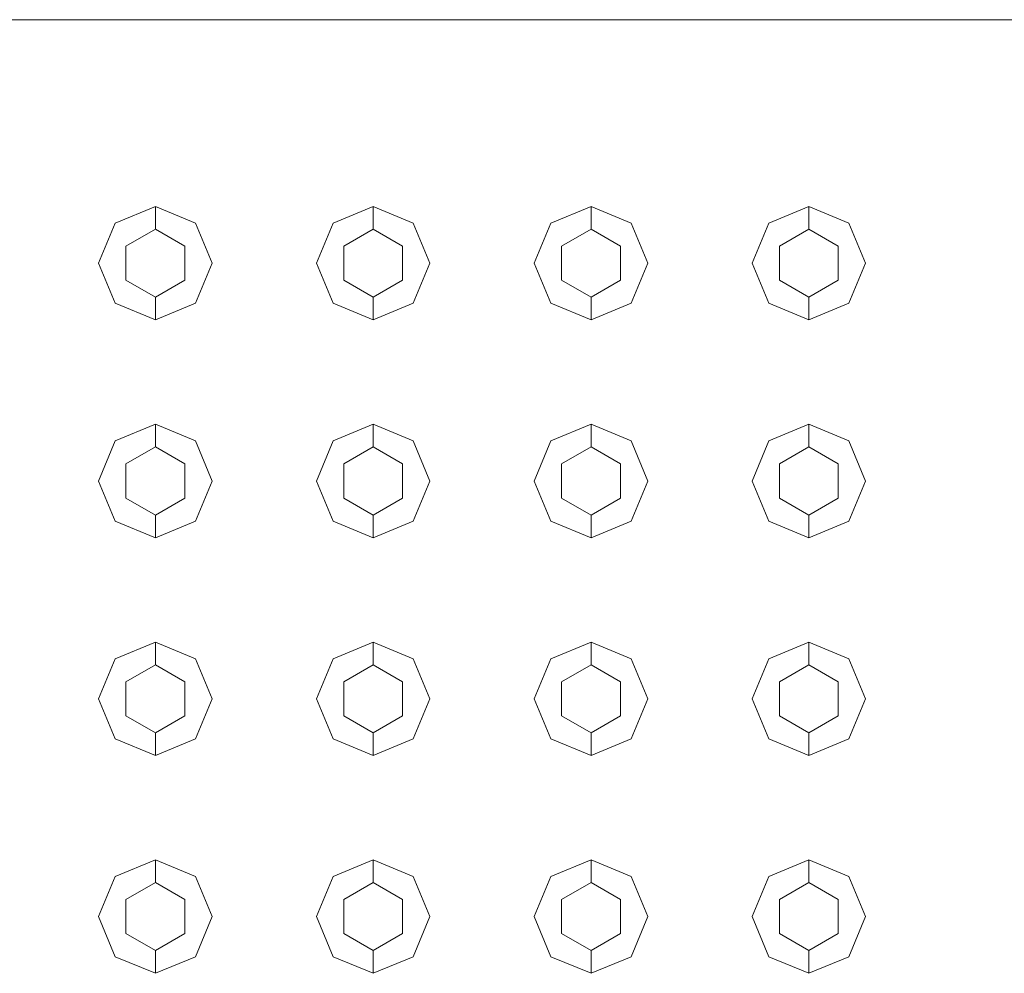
# Model space of a CAD drawing. Header units: millimetres. Extents: x 2 to 902, y -447 to 199.
# Tile 525 of 656: x 24.911 to 25.345, y 152.26 to 152.68. Entities that reach past the tile are written whole.
import ezdxf

# ---------------------------------------------------------------- set-up
doc = ezdxf.new("R2010")
doc.units = ezdxf.units.MM
doc.header["$MEASUREMENT"] = 0
for name, color, linetype, lineweight in [('IFC-Elemento construtivo genérico-Contorno', 253, 'Continuous', 5), ('IFC-Escada-Contorno', 32, 'Continuous', 5), ('IFC-Lance de escada-Contorno', 32, 'Continuous', 5)]:
    doc.layers.add(name, color=color, linetype=linetype, lineweight=lineweight)

msp = doc.modelspace()

# ---------------------------------------------------------------- linework, layer by layer
at = {"layer": 'IFC-Elemento construtivo genérico-Contorno', "color": 7, "lineweight": 5}
for p, q in [((24.95301, 152.59044), (24.97069, 152.59776)), ((24.95301, 152.59044), (24.97069, 152.59776)), ((24.97069, 152.58776), (24.97069, 152.59776)), ((24.97069, 152.59776), (24.98836, 152.59044)), ((24.97069, 152.58776), (24.97069, 152.59776)), ((24.97069, 152.59776), (24.98836, 152.59044)), ((25.04901, 152.59044), (25.06669, 152.59776)), ((25.04901, 152.59044), (25.06669, 152.59776)), ((25.06669, 152.58776), (25.06669, 152.59776)), ((25.06669, 152.59776), (25.08436, 152.59044)), ((25.06669, 152.58776), (25.06669, 152.59776)), ((25.06669, 152.59776), (25.08436, 152.59044)), ((25.14501, 152.59044), (25.16269, 152.59776)), ((25.14501, 152.59044), (25.16269, 152.59776)), ((25.16269, 152.58776), (25.16269, 152.59776)), ((25.16269, 152.59776), (25.18036, 152.59044)), ((25.16269, 152.58776), (25.16269, 152.59776)), ((25.16269, 152.59776), (25.18036, 152.59044)), ((25.24101, 152.59044), (25.25869, 152.59776)), ((25.24101, 152.59044), (25.25869, 152.59776)), ((25.25869, 152.58776), (25.25869, 152.59776)), ((25.25869, 152.59776), (25.27636, 152.59044)), ((25.25869, 152.58776), (25.25869, 152.59776)), ((25.25869, 152.59776), (25.27636, 152.59044)), ((24.94569, 152.57276), (24.95301, 152.59044)), ((24.94569, 152.57276), (24.95301, 152.59044)), ((24.9577, 152.58026), (24.97069, 152.58776)), ((24.9577, 152.58026), (24.97069, 152.58776)), ((24.97069, 152.58776), (24.98368, 152.58026)), ((24.97069, 152.58776), (24.98368, 152.58026)), ((24.98836, 152.59044), (24.99569, 152.57276)), ((24.98836, 152.59044), (24.99569, 152.57276)), ((25.04169, 152.57276), (25.04901, 152.59044)), ((25.04169, 152.57276), (25.04901, 152.59044)), ((25.0537, 152.58026), (25.06669, 152.58776)), ((25.0537, 152.58026), (25.06669, 152.58776)), ((25.06669, 152.58776), (25.07967, 152.58026)), ((25.06669, 152.58776), (25.07967, 152.58026)), ((25.08436, 152.59044), (25.09169, 152.57276)), ((25.08436, 152.59044), (25.09169, 152.57276)), ((25.13769, 152.57276), (25.14501, 152.59044)), ((25.13769, 152.57276), (25.14501, 152.59044)), ((25.14969, 152.58026), (25.16269, 152.58776)), ((25.14969, 152.58026), (25.16269, 152.58776)), ((25.16269, 152.58776), (25.17568, 152.58026)), ((25.16269, 152.58776), (25.17568, 152.58026)), ((25.18036, 152.59044), (25.18769, 152.57276)), ((25.18036, 152.59044), (25.18769, 152.57276)), ((25.23369, 152.57276), (25.24101, 152.59044)), ((25.23369, 152.57276), (25.24101, 152.59044)), ((25.2457, 152.58026), (25.25869, 152.58776)), ((25.2457, 152.58026), (25.25869, 152.58776)), ((25.25869, 152.58776), (25.27168, 152.58026)), ((25.25869, 152.58776), (25.27168, 152.58026)), ((25.27636, 152.59044), (25.28369, 152.57276)), ((25.27636, 152.59044), (25.28369, 152.57276)), ((24.9577, 152.56526), (24.9577, 152.58026)), ((24.9577, 152.56526), (24.9577, 152.58026)), ((24.98368, 152.56526), (24.98368, 152.58026)), ((24.98368, 152.56526), (24.98368, 152.58026)), ((25.0537, 152.56526), (25.0537, 152.58026)), ((25.0537, 152.56526), (25.0537, 152.58026)), ((25.07967, 152.56526), (25.07967, 152.58026)), ((25.07967, 152.56526), (25.07967, 152.58026)), ((25.14969, 152.56526), (25.14969, 152.58026)), ((25.14969, 152.56526), (25.14969, 152.58026)), ((25.17568, 152.56526), (25.17568, 152.58026)), ((25.17568, 152.56526), (25.17568, 152.58026)), ((25.2457, 152.56526), (25.2457, 152.58026)), ((25.2457, 152.56526), (25.2457, 152.58026)), ((25.27168, 152.56526), (25.27168, 152.58026)), ((25.27168, 152.56526), (25.27168, 152.58026)), ((24.94569, 152.57276), (24.95301, 152.55508)), ((24.94569, 152.57276), (24.95301, 152.55508)), ((24.98836, 152.55508), (24.99569, 152.57276)), ((24.98836, 152.55508), (24.99569, 152.57276)), ((25.04169, 152.57276), (25.04901, 152.55508)), ((25.04169, 152.57276), (25.04901, 152.55508)), ((25.08436, 152.55508), (25.09169, 152.57276)), ((25.08436, 152.55508), (25.09169, 152.57276)), ((25.13769, 152.57276), (25.14501, 152.55508)), ((25.13769, 152.57276), (25.14501, 152.55508)), ((25.18036, 152.55508), (25.18769, 152.57276)), ((25.18036, 152.55508), (25.18769, 152.57276)), ((25.23369, 152.57276), (25.24101, 152.55508)), ((25.23369, 152.57276), (25.24101, 152.55508)), ((25.27636, 152.55508), (25.28369, 152.57276)), ((25.27636, 152.55508), (25.28369, 152.57276)), ((24.9577, 152.56526), (24.97069, 152.55776)), ((24.9577, 152.56526), (24.97069, 152.55776)), ((24.97069, 152.55776), (24.98368, 152.56526)), ((24.97069, 152.55776), (24.98368, 152.56526)), ((25.0537, 152.56526), (25.06669, 152.55776)), ((25.0537, 152.56526), (25.06669, 152.55776)), ((25.06669, 152.55776), (25.07967, 152.56526)), ((25.06669, 152.55776), (25.07967, 152.56526)), ((25.14969, 152.56526), (25.16269, 152.55776)), ((25.14969, 152.56526), (25.16269, 152.55776)), ((25.16269, 152.55776), (25.17568, 152.56526)), ((25.16269, 152.55776), (25.17568, 152.56526)), ((25.2457, 152.56526), (25.25869, 152.55776)), ((25.2457, 152.56526), (25.25869, 152.55776)), ((25.25869, 152.55776), (25.27168, 152.56526)), ((25.25869, 152.55776), (25.27168, 152.56526)), ((24.97069, 152.54776), (24.97069, 152.55776)), ((24.97069, 152.54776), (24.97069, 152.55776)), ((25.06669, 152.54776), (25.06669, 152.55776)), ((25.06669, 152.54776), (25.06669, 152.55776)), ((25.16269, 152.54776), (25.16269, 152.55776)), ((25.16269, 152.54776), (25.16269, 152.55776)), ((25.25869, 152.54776), (25.25869, 152.55776)), ((25.25869, 152.54776), (25.25869, 152.55776)), ((24.95301, 152.55508), (24.97069, 152.54776)), ((24.95301, 152.55508), (24.97069, 152.54776)), ((24.97069, 152.54776), (24.98836, 152.55508)), ((24.97069, 152.54776), (24.98836, 152.55508)), ((25.04901, 152.55508), (25.06669, 152.54776)), ((25.04901, 152.55508), (25.06669, 152.54776)), ((25.06669, 152.54776), (25.08436, 152.55508)), ((25.06669, 152.54776), (25.08436, 152.55508)), ((25.14501, 152.55508), (25.16269, 152.54776)), ((25.14501, 152.55508), (25.16269, 152.54776)), ((25.16269, 152.54776), (25.18036, 152.55508)), ((25.16269, 152.54776), (25.18036, 152.55508)), ((25.24101, 152.55508), (25.25869, 152.54776)), ((25.24101, 152.55508), (25.25869, 152.54776)), ((25.25869, 152.54776), (25.27636, 152.55508)), ((25.25869, 152.54776), (25.27636, 152.55508)), ((24.95301, 152.49444), (24.97069, 152.50176)), ((24.95301, 152.49444), (24.97069, 152.50176)), ((24.97069, 152.49176), (24.97069, 152.50176)), ((24.97069, 152.50176), (24.98836, 152.49444)), ((24.97069, 152.49176), (24.97069, 152.50176)), ((24.97069, 152.50176), (24.98836, 152.49444)), ((25.04901, 152.49444), (25.06669, 152.50176)), ((25.04901, 152.49444), (25.06669, 152.50176)), ((25.06669, 152.49176), (25.06669, 152.50176)), ((25.06669, 152.50176), (25.08436, 152.49444)), ((25.06669, 152.49176), (25.06669, 152.50176)), ((25.06669, 152.50176), (25.08436, 152.49444)), ((25.14501, 152.49444), (25.16269, 152.50176)), ((25.14501, 152.49444), (25.16269, 152.50176)), ((25.16269, 152.49176), (25.16269, 152.50176)), ((25.16269, 152.50176), (25.18036, 152.49444)), ((25.16269, 152.49176), (25.16269, 152.50176)), ((25.16269, 152.50176), (25.18036, 152.49444)), ((25.24101, 152.49444), (25.25869, 152.50176)), ((25.24101, 152.49444), (25.25869, 152.50176)), ((25.25869, 152.49176), (25.25869, 152.50176)), ((25.25869, 152.50176), (25.27636, 152.49444)), ((25.25869, 152.49176), (25.25869, 152.50176)), ((25.25869, 152.50176), (25.27636, 152.49444)), ((24.94569, 152.47676), (24.95301, 152.49444)), ((24.94569, 152.47676), (24.95301, 152.49444)), ((24.9577, 152.48426), (24.97069, 152.49176)), ((24.9577, 152.48426), (24.97069, 152.49176)), ((24.97069, 152.49176), (24.98368, 152.48426)), ((24.97069, 152.49176), (24.98368, 152.48426)), ((24.98836, 152.49444), (24.99569, 152.47676)), ((24.98836, 152.49444), (24.99569, 152.47676)), ((25.04169, 152.47676), (25.04901, 152.49444)), ((25.04169, 152.47676), (25.04901, 152.49444)), ((25.0537, 152.48426), (25.06669, 152.49176)), ((25.0537, 152.48426), (25.06669, 152.49176)), ((25.06669, 152.49176), (25.07967, 152.48426)), ((25.06669, 152.49176), (25.07967, 152.48426)), ((25.08436, 152.49444), (25.09169, 152.47676)), ((25.08436, 152.49444), (25.09169, 152.47676)), ((25.13769, 152.47676), (25.14501, 152.49444)), ((25.13769, 152.47676), (25.14501, 152.49444)), ((25.14969, 152.48426), (25.16269, 152.49176)), ((25.14969, 152.48426), (25.16269, 152.49176)), ((25.16269, 152.49176), (25.17568, 152.48426)), ((25.16269, 152.49176), (25.17568, 152.48426)), ((25.18036, 152.49444), (25.18769, 152.47676)), ((25.18036, 152.49444), (25.18769, 152.47676)), ((25.23369, 152.47676), (25.24101, 152.49444)), ((25.23369, 152.47676), (25.24101, 152.49444)), ((25.2457, 152.48426), (25.25869, 152.49176)), ((25.2457, 152.48426), (25.25869, 152.49176)), ((25.25869, 152.49176), (25.27168, 152.48426)), ((25.25869, 152.49176), (25.27168, 152.48426)), ((25.27636, 152.49444), (25.28369, 152.47676)), ((25.27636, 152.49444), (25.28369, 152.47676)), ((24.9577, 152.46926), (24.9577, 152.48426)), ((24.9577, 152.46926), (24.9577, 152.48426)), ((24.98368, 152.46926), (24.98368, 152.48426)), ((24.98368, 152.46926), (24.98368, 152.48426)), ((25.0537, 152.46926), (25.0537, 152.48426)), ((25.0537, 152.46926), (25.0537, 152.48426)), ((25.07967, 152.46926), (25.07967, 152.48426)), ((25.07967, 152.46926), (25.07967, 152.48426)), ((25.14969, 152.46926), (25.14969, 152.48426)), ((25.14969, 152.46926), (25.14969, 152.48426)), ((25.17568, 152.46926), (25.17568, 152.48426)), ((25.17568, 152.46926), (25.17568, 152.48426)), ((25.2457, 152.46926), (25.2457, 152.48426)), ((25.2457, 152.46926), (25.2457, 152.48426)), ((25.27168, 152.46926), (25.27168, 152.48426)), ((25.27168, 152.46926), (25.27168, 152.48426)), ((24.94569, 152.47676), (24.95301, 152.45909)), ((24.94569, 152.47676), (24.95301, 152.45909)), ((24.98836, 152.45909), (24.99569, 152.47676)), ((24.98836, 152.45909), (24.99569, 152.47676)), ((25.04169, 152.47676), (25.04901, 152.45909)), ((25.04169, 152.47676), (25.04901, 152.45909)), ((25.08436, 152.45909), (25.09169, 152.47676)), ((25.08436, 152.45909), (25.09169, 152.47676)), ((25.13769, 152.47676), (25.14501, 152.45909)), ((25.13769, 152.47676), (25.14501, 152.45909)), ((25.18036, 152.45909), (25.18769, 152.47676)), ((25.18036, 152.45909), (25.18769, 152.47676)), ((25.23369, 152.47676), (25.24101, 152.45909)), ((25.23369, 152.47676), (25.24101, 152.45909)), ((25.27636, 152.45909), (25.28369, 152.47676)), ((25.27636, 152.45909), (25.28369, 152.47676)), ((24.9577, 152.46926), (24.97069, 152.46176)), ((24.9577, 152.46926), (24.97069, 152.46176)), ((24.97069, 152.46176), (24.98368, 152.46926)), ((24.97069, 152.46176), (24.98368, 152.46926)), ((25.0537, 152.46926), (25.06669, 152.46176)), ((25.0537, 152.46926), (25.06669, 152.46176)), ((25.06669, 152.46176), (25.07967, 152.46926)), ((25.06669, 152.46176), (25.07967, 152.46926)), ((25.14969, 152.46926), (25.16269, 152.46176)), ((25.14969, 152.46926), (25.16269, 152.46176)), ((25.16269, 152.46176), (25.17568, 152.46926)), ((25.16269, 152.46176), (25.17568, 152.46926)), ((25.2457, 152.46926), (25.25869, 152.46176)), ((25.2457, 152.46926), (25.25869, 152.46176)), ((25.25869, 152.46176), (25.27168, 152.46926)), ((25.25869, 152.46176), (25.27168, 152.46926)), ((24.97069, 152.45176), (24.97069, 152.46176)), ((24.97069, 152.45176), (24.97069, 152.46176)), ((25.06669, 152.45176), (25.06669, 152.46176)), ((25.06669, 152.45176), (25.06669, 152.46176)), ((25.16269, 152.45176), (25.16269, 152.46176)), ((25.16269, 152.45176), (25.16269, 152.46176)), ((25.25869, 152.45176), (25.25869, 152.46176)), ((25.25869, 152.45176), (25.25869, 152.46176)), ((24.95301, 152.45909), (24.97069, 152.45176)), ((24.95301, 152.45909), (24.97069, 152.45176)), ((24.97069, 152.45176), (24.98836, 152.45909)), ((24.97069, 152.45176), (24.98836, 152.45909)), ((25.04901, 152.45909), (25.06669, 152.45176)), ((25.04901, 152.45909), (25.06669, 152.45176)), ((25.06669, 152.45176), (25.08436, 152.45909)), ((25.06669, 152.45176), (25.08436, 152.45909)), ((25.14501, 152.45909), (25.16269, 152.45176)), ((25.14501, 152.45909), (25.16269, 152.45176)), ((25.16269, 152.45176), (25.18036, 152.45909)), ((25.16269, 152.45176), (25.18036, 152.45909)), ((25.24101, 152.45909), (25.25869, 152.45176)), ((25.24101, 152.45909), (25.25869, 152.45176)), ((25.25869, 152.45176), (25.27636, 152.45909)), ((25.25869, 152.45176), (25.27636, 152.45909)), ((24.95301, 152.39844), (24.97069, 152.40577)), ((24.95301, 152.39844), (24.97069, 152.40577)), ((24.97069, 152.39577), (24.97069, 152.40577)), ((24.97069, 152.40577), (24.98836, 152.39844)), ((24.97069, 152.39577), (24.97069, 152.40577)), ((24.97069, 152.40577), (24.98836, 152.39844)), ((25.04901, 152.39844), (25.06669, 152.40577)), ((25.04901, 152.39844), (25.06669, 152.40577)), ((25.06669, 152.39577), (25.06669, 152.40577)), ((25.06669, 152.40577), (25.08436, 152.39844)), ((25.06669, 152.39577), (25.06669, 152.40577)), ((25.06669, 152.40577), (25.08436, 152.39844)), ((25.14501, 152.39844), (25.16269, 152.40577)), ((25.14501, 152.39844), (25.16269, 152.40577)), ((25.16269, 152.39577), (25.16269, 152.40577)), ((25.16269, 152.40577), (25.18036, 152.39844)), ((25.16269, 152.39577), (25.16269, 152.40577)), ((25.16269, 152.40577), (25.18036, 152.39844)), ((25.24101, 152.39844), (25.25869, 152.40577)), ((25.24101, 152.39844), (25.25869, 152.40577)), ((25.25869, 152.39577), (25.25869, 152.40577)), ((25.25869, 152.40577), (25.27636, 152.39844)), ((25.25869, 152.39577), (25.25869, 152.40577)), ((25.25869, 152.40577), (25.27636, 152.39844)), ((24.94569, 152.38077), (24.95301, 152.39844)), ((24.94569, 152.38077), (24.95301, 152.39844)), ((24.9577, 152.38827), (24.97069, 152.39577)), ((24.9577, 152.38827), (24.97069, 152.39577)), ((24.97069, 152.39577), (24.98368, 152.38827)), ((24.97069, 152.39577), (24.98368, 152.38827)), ((24.98836, 152.39844), (24.99569, 152.38077)), ((24.98836, 152.39844), (24.99569, 152.38077)), ((25.04169, 152.38077), (25.04901, 152.39844)), ((25.04169, 152.38077), (25.04901, 152.39844)), ((25.0537, 152.38827), (25.06669, 152.39577)), ((25.0537, 152.38827), (25.06669, 152.39577)), ((25.06669, 152.39577), (25.07967, 152.38827)), ((25.06669, 152.39577), (25.07967, 152.38827)), ((25.08436, 152.39844), (25.09169, 152.38077)), ((25.08436, 152.39844), (25.09169, 152.38077)), ((25.13769, 152.38077), (25.14501, 152.39844)), ((25.13769, 152.38077), (25.14501, 152.39844)), ((25.14969, 152.38827), (25.16269, 152.39577)), ((25.14969, 152.38827), (25.16269, 152.39577)), ((25.16269, 152.39577), (25.17568, 152.38827)), ((25.16269, 152.39577), (25.17568, 152.38827)), ((25.18036, 152.39844), (25.18769, 152.38077)), ((25.18036, 152.39844), (25.18769, 152.38077)), ((25.23369, 152.38077), (25.24101, 152.39844)), ((25.23369, 152.38077), (25.24101, 152.39844)), ((25.2457, 152.38827), (25.25869, 152.39577)), ((25.2457, 152.38827), (25.25869, 152.39577)), ((25.25869, 152.39577), (25.27168, 152.38827)), ((25.25869, 152.39577), (25.27168, 152.38827)), ((25.27636, 152.39844), (25.28369, 152.38077)), ((25.27636, 152.39844), (25.28369, 152.38077)), ((24.9577, 152.37327), (24.9577, 152.38827)), ((24.9577, 152.37327), (24.9577, 152.38827)), ((24.98368, 152.37327), (24.98368, 152.38827)), ((24.98368, 152.37327), (24.98368, 152.38827)), ((25.0537, 152.37327), (25.0537, 152.38827)), ((25.0537, 152.37327), (25.0537, 152.38827)), ((25.07967, 152.37327), (25.07967, 152.38827)), ((25.07967, 152.37327), (25.07967, 152.38827)), ((25.14969, 152.37327), (25.14969, 152.38827)), ((25.14969, 152.37327), (25.14969, 152.38827)), ((25.17568, 152.37327), (25.17568, 152.38827)), ((25.17568, 152.37327), (25.17568, 152.38827)), ((25.2457, 152.37327), (25.2457, 152.38827)), ((25.2457, 152.37327), (25.2457, 152.38827)), ((25.27168, 152.37327), (25.27168, 152.38827)), ((25.27168, 152.37327), (25.27168, 152.38827)), ((24.94569, 152.38077), (24.95301, 152.36308)), ((24.94569, 152.38077), (24.95301, 152.36308)), ((24.98836, 152.36308), (24.99569, 152.38077)), ((24.98836, 152.36308), (24.99569, 152.38077)), ((25.04169, 152.38077), (25.04901, 152.36308)), ((25.04169, 152.38077), (25.04901, 152.36308)), ((25.08436, 152.36308), (25.09169, 152.38077)), ((25.08436, 152.36308), (25.09169, 152.38077)), ((25.13769, 152.38077), (25.14501, 152.36308)), ((25.13769, 152.38077), (25.14501, 152.36308)), ((25.18036, 152.36308), (25.18769, 152.38077)), ((25.18036, 152.36308), (25.18769, 152.38077)), ((25.23369, 152.38077), (25.24101, 152.36308)), ((25.23369, 152.38077), (25.24101, 152.36308)), ((25.27636, 152.36308), (25.28369, 152.38077)), ((25.27636, 152.36308), (25.28369, 152.38077)), ((24.9577, 152.37327), (24.97069, 152.36577)), ((24.9577, 152.37327), (24.97069, 152.36577)), ((24.97069, 152.36577), (24.98368, 152.37327)), ((24.97069, 152.36577), (24.98368, 152.37327)), ((25.0537, 152.37327), (25.06669, 152.36577)), ((25.0537, 152.37327), (25.06669, 152.36577)), ((25.06669, 152.36577), (25.07967, 152.37327)), ((25.06669, 152.36577), (25.07967, 152.37327)), ((25.14969, 152.37327), (25.16269, 152.36577)), ((25.14969, 152.37327), (25.16269, 152.36577)), ((25.16269, 152.36577), (25.17568, 152.37327)), ((25.16269, 152.36577), (25.17568, 152.37327)), ((25.2457, 152.37327), (25.25869, 152.36577)), ((25.2457, 152.37327), (25.25869, 152.36577)), ((25.25869, 152.36577), (25.27168, 152.37327)), ((25.25869, 152.36577), (25.27168, 152.37327)), ((24.97069, 152.35577), (24.97069, 152.36577)), ((24.97069, 152.35577), (24.97069, 152.36577)), ((25.06669, 152.35577), (25.06669, 152.36577)), ((25.06669, 152.35577), (25.06669, 152.36577)), ((25.16269, 152.35577), (25.16269, 152.36577)), ((25.16269, 152.35577), (25.16269, 152.36577)), ((25.25869, 152.35577), (25.25869, 152.36577)), ((25.25869, 152.35577), (25.25869, 152.36577)), ((24.95301, 152.36308), (24.97069, 152.35577)), ((24.95301, 152.36308), (24.97069, 152.35577)), ((24.97069, 152.35577), (24.98836, 152.36308)), ((24.97069, 152.35577), (24.98836, 152.36308)), ((25.04901, 152.36308), (25.06669, 152.35577)), ((25.04901, 152.36308), (25.06669, 152.35577)), ((25.06669, 152.35577), (25.08436, 152.36308)), ((25.06669, 152.35577), (25.08436, 152.36308)), ((25.14501, 152.36308), (25.16269, 152.35577)), ((25.14501, 152.36308), (25.16269, 152.35577)), ((25.16269, 152.35577), (25.18036, 152.36308)), ((25.16269, 152.35577), (25.18036, 152.36308)), ((25.24101, 152.36308), (25.25869, 152.35577)), ((25.24101, 152.36308), (25.25869, 152.35577)), ((25.25869, 152.35577), (25.27636, 152.36308)), ((25.25869, 152.35577), (25.27636, 152.36308)), ((24.95301, 152.30244), (24.97069, 152.30976)), ((24.95301, 152.30244), (24.97069, 152.30976)), ((24.97069, 152.29976), (24.97069, 152.30976)), ((24.97069, 152.30976), (24.98836, 152.30244)), ((24.97069, 152.29976), (24.97069, 152.30976)), ((24.97069, 152.30976), (24.98836, 152.30244)), ((25.04901, 152.30244), (25.06669, 152.30976)), ((25.04901, 152.30244), (25.06669, 152.30976)), ((25.06669, 152.29976), (25.06669, 152.30976)), ((25.06669, 152.30976), (25.08436, 152.30244)), ((25.06669, 152.29976), (25.06669, 152.30976)), ((25.06669, 152.30976), (25.08436, 152.30244)), ((25.14501, 152.30244), (25.16269, 152.30976)), ((25.14501, 152.30244), (25.16269, 152.30976)), ((25.16269, 152.29976), (25.16269, 152.30976)), ((25.16269, 152.30976), (25.18036, 152.30244)), ((25.16269, 152.29976), (25.16269, 152.30976)), ((25.16269, 152.30976), (25.18036, 152.30244)), ((25.24101, 152.30244), (25.25869, 152.30976)), ((25.24101, 152.30244), (25.25869, 152.30976)), ((25.25869, 152.29976), (25.25869, 152.30976)), ((25.25869, 152.30976), (25.27636, 152.30244)), ((25.25869, 152.29976), (25.25869, 152.30976)), ((25.25869, 152.30976), (25.27636, 152.30244)), ((24.94569, 152.28476), (24.95301, 152.30244)), ((24.94569, 152.28476), (24.95301, 152.30244)), ((24.98836, 152.30244), (24.99569, 152.28476)), ((24.98836, 152.30244), (24.99569, 152.28476)), ((25.04169, 152.28476), (25.04901, 152.30244)), ((25.04169, 152.28476), (25.04901, 152.30244)), ((25.08436, 152.30244), (25.09169, 152.28476)), ((25.08436, 152.30244), (25.09169, 152.28476)), ((25.13769, 152.28476), (25.14501, 152.30244)), ((25.13769, 152.28476), (25.14501, 152.30244)), ((25.18036, 152.30244), (25.18769, 152.28476)), ((25.18036, 152.30244), (25.18769, 152.28476)), ((25.23369, 152.28476), (25.24101, 152.30244)), ((25.23369, 152.28476), (25.24101, 152.30244)), ((25.27636, 152.30244), (25.28369, 152.28476)), ((25.27636, 152.30244), (25.28369, 152.28476)), ((24.9577, 152.29226), (24.97069, 152.29976)), ((24.9577, 152.29226), (24.97069, 152.29976)), ((24.97069, 152.29976), (24.98368, 152.29226)), ((24.97069, 152.29976), (24.98368, 152.29226)), ((25.0537, 152.29226), (25.06669, 152.29976)), ((25.0537, 152.29226), (25.06669, 152.29976)), ((25.06669, 152.29976), (25.07967, 152.29226)), ((25.06669, 152.29976), (25.07967, 152.29226)), ((25.14969, 152.29226), (25.16269, 152.29976)), ((25.14969, 152.29226), (25.16269, 152.29976)), ((25.16269, 152.29976), (25.17568, 152.29226)), ((25.16269, 152.29976), (25.17568, 152.29226)), ((25.2457, 152.29226), (25.25869, 152.29976)), ((25.2457, 152.29226), (25.25869, 152.29976)), ((25.25869, 152.29976), (25.27168, 152.29226)), ((25.25869, 152.29976), (25.27168, 152.29226)), ((24.9577, 152.27726), (24.9577, 152.29226)), ((24.9577, 152.27726), (24.9577, 152.29226)), ((24.98368, 152.27726), (24.98368, 152.29226)), ((24.98368, 152.27726), (24.98368, 152.29226)), ((25.0537, 152.27726), (25.0537, 152.29226)), ((25.0537, 152.27726), (25.0537, 152.29226)), ((25.07967, 152.27726), (25.07967, 152.29226)), ((25.07967, 152.27726), (25.07967, 152.29226)), ((25.14969, 152.27726), (25.14969, 152.29226)), ((25.14969, 152.27726), (25.14969, 152.29226)), ((25.17568, 152.27726), (25.17568, 152.29226)), ((25.17568, 152.27726), (25.17568, 152.29226)), ((25.2457, 152.27726), (25.2457, 152.29226)), ((25.2457, 152.27726), (25.2457, 152.29226)), ((25.27168, 152.27726), (25.27168, 152.29226)), ((25.27168, 152.27726), (25.27168, 152.29226)), ((24.94569, 152.28476), (24.95301, 152.26708)), ((24.94569, 152.28476), (24.95301, 152.26708)), ((24.98836, 152.26708), (24.99569, 152.28476)), ((24.98836, 152.26708), (24.99569, 152.28476)), ((25.04169, 152.28476), (25.04901, 152.26708)), ((25.04169, 152.28476), (25.04901, 152.26708)), ((25.08436, 152.26708), (25.09169, 152.28476)), ((25.08436, 152.26708), (25.09169, 152.28476)), ((25.13769, 152.28476), (25.14501, 152.26708)), ((25.13769, 152.28476), (25.14501, 152.26708)), ((25.18036, 152.26708), (25.18769, 152.28476)), ((25.18036, 152.26708), (25.18769, 152.28476)), ((25.23369, 152.28476), (25.24101, 152.26708)), ((25.23369, 152.28476), (25.24101, 152.26708)), ((25.27636, 152.26708), (25.28369, 152.28476)), ((25.27636, 152.26708), (25.28369, 152.28476)), ((24.9577, 152.27726), (24.97069, 152.26976)), ((24.9577, 152.27726), (24.97069, 152.26976)), ((24.97069, 152.26976), (24.98368, 152.27726)), ((24.97069, 152.26976), (24.98368, 152.27726)), ((25.0537, 152.27726), (25.06669, 152.26976)), ((25.0537, 152.27726), (25.06669, 152.26976)), ((25.06669, 152.26976), (25.07967, 152.27726)), ((25.06669, 152.26976), (25.07967, 152.27726)), ((25.14969, 152.27726), (25.16269, 152.26976)), ((25.14969, 152.27726), (25.16269, 152.26976)), ((25.16269, 152.26976), (25.17568, 152.27726)), ((25.16269, 152.26976), (25.17568, 152.27726)), ((25.2457, 152.27726), (25.25869, 152.26976)), ((25.2457, 152.27726), (25.25869, 152.26976)), ((25.25869, 152.26976), (25.27168, 152.27726)), ((25.25869, 152.26976), (25.27168, 152.27726)), ((24.97069, 152.25976), (24.97069, 152.26976)), ((24.97069, 152.25976), (24.97069, 152.26976)), ((25.06669, 152.25976), (25.06669, 152.26976)), ((25.06669, 152.25976), (25.06669, 152.26976)), ((25.16269, 152.25976), (25.16269, 152.26976)), ((25.16269, 152.25976), (25.16269, 152.26976)), ((25.25869, 152.25976), (25.25869, 152.26976)), ((25.25869, 152.25976), (25.25869, 152.26976)), ((24.95301, 152.26708), (24.97069, 152.25976)), ((24.95301, 152.26708), (24.97069, 152.25976)), ((24.97069, 152.25976), (24.98836, 152.26708)), ((24.97069, 152.25976), (24.98836, 152.26708)), ((25.04901, 152.26708), (25.06669, 152.25976)), ((25.04901, 152.26708), (25.06669, 152.25976)), ((25.06669, 152.25976), (25.08436, 152.26708)), ((25.06669, 152.25976), (25.08436, 152.26708)), ((25.14501, 152.26708), (25.16269, 152.25976)), ((25.14501, 152.26708), (25.16269, 152.25976)), ((25.16269, 152.25976), (25.18036, 152.26708)), ((25.16269, 152.25976), (25.18036, 152.26708)), ((25.24101, 152.26708), (25.25869, 152.25976)), ((25.24101, 152.26708), (25.25869, 152.25976)), ((25.25869, 152.25976), (25.27636, 152.26708)), ((25.25869, 152.25976), (25.27636, 152.26708))]:
    msp.add_line(p, q, dxfattribs=at)
at = {"layer": 'IFC-Escada-Contorno', "color": 7, "lineweight": 5}
msp.add_line((23.67042, 152.6801), (27.59371, 152.6801), dxfattribs=at)
at = {"layer": 'IFC-Lance de escada-Contorno', "color": 7, "lineweight": 5}
msp.add_line((23.67042, 152.6801), (27.55254, 152.6801), dxfattribs=at)

doc.saveas('drawing.dxf')
